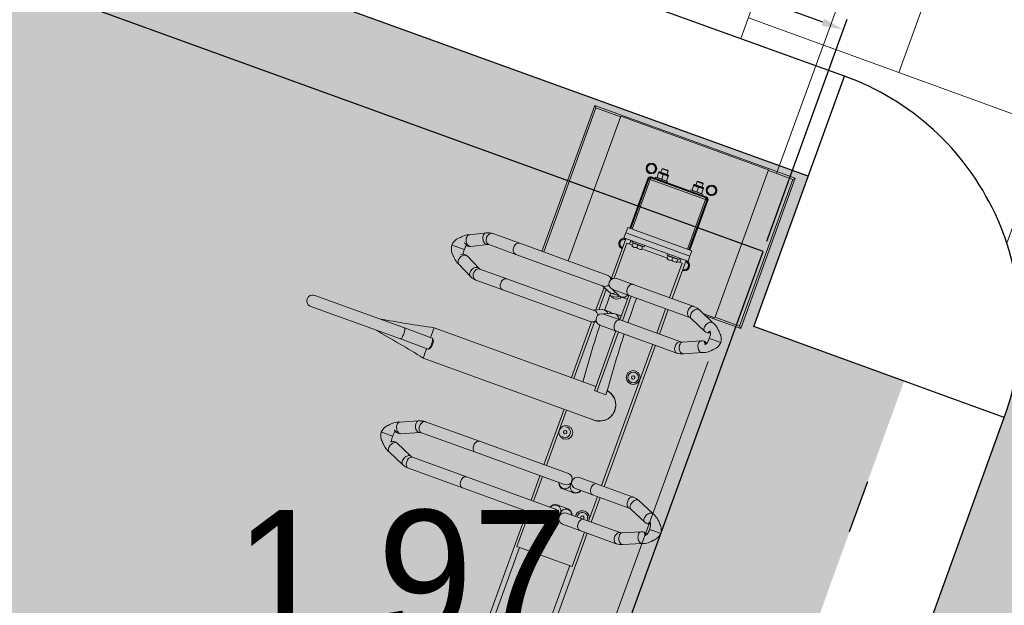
# Model space of a CAD drawing. Header units: metres. Extents: x 134157 to 138734, y 451157 to 455772.
# Tile 714 of 1056: x 136638.75 to 136640.6, y 454022.18 to 454023.28. Entities that reach past the tile are written whole.
import ezdxf

# ---------------------------------------------------------------- set-up
doc = ezdxf.new("R2010")
doc.units = ezdxf.units.M
doc.linetypes.add('HIDDEN__G5', pattern=[1.125, 0.75, -0.375])
doc.linetypes.add('TR18X20__G2', pattern=[2.6, 1, -0.4, 0, -0.4, 0, -0.4, 0, -0.4])
doc.layers.add('-DR-alg-hulplijnen', color=210, linetype='Continuous', plot=False)
for name, color, linetype in [('-DR-bs-txt-hoogtemaat', 253, 'Continuous'), ('-DR-nw-inr-fietsparkeren Tulip Traverse', 2, 'Continuous'), ('-DR-nw-vh-band 18-20x25', 2, 'TR18X20__G2'), ('-DR-nw-vh-band 18-20x25 hoekblok R 0.50 uitwendig', 2, 'Continuous'), ('-DR-nw-vh-kantverharding', 3, 'Continuous'), ('VELOPA-FIG15', 1, 'Continuous'), ('VELOPA-FIG25', 1, 'Continuous')]:
    doc.layers.add(name, color=color, linetype=linetype)
doc.layers.add('-DR-nw-gr-arc-gras', color=7, linetype='Continuous', true_color=0xb5d5a4)
doc.layers.add('-DR-nw-rio-HWA 125', color=170, linetype='HIDDEN__G5', lineweight=13)
doc.layers.add('-DR-nw-vh-arc-tegels 300x300x45', color=253, linetype='Continuous', lineweight=9)
doc.layers.add('-DR-nw-vh-arc-sbs df Drainflow', color=7, linetype='Continuous', lineweight=9, true_color=0xb9747c)
doc.layers.add('-DR-nw-vh-arc-sbs kf bruinrood rabat halfsteens', color=7, linetype='Continuous', lineweight=9, true_color=0xb88485)
doc.styles.add('2-5TXT', font='arial.ttf')
doc.styles.add('Drong', font='txt', dxfattribs={"height": 1.8})
doc.dimstyles.new('VELOPA-drukwerk', dxfattribs={"dimscale": 0, "dimtxt": 2.5, "dimasz": 2, "dimexe": 1, "dimexo": 1, "dimgap": 1, "dimtad": 1, "dimdec": 0, "dimdsep": 46, "dimtxsty": '2-5TXT', "dimcen": 8, "dimadec": 1, "dimazin": 0, "dimtfac": 1, "dimtdec": 0, "dimtmove": 0, "dimatfit": 3, "dimfxl": 1, "dimtolj": 1, "dimtzin": 0, "dimarcsym": 0})
pattern_1 = [(115.335625, (136419.71802, 453326.2367), (-0.223681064, -0.105903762), [0.06, -0.187485]), (205.335625, (136419.71802, 453326.2367), (0.105903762, -0.223681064), [0.06, -0.187485])]

# ---------------------------------------------------------------- blocks, each defined once
blk = doc.blocks.new('*D2307')
at = {"layer": '-DR-alg-hulplijnen', "color": 0, "lineweight": -2, "ltscale": 4, "transparency": 16777216}
for p, q in [((129.3, -10), (-313.6, -10)), ((-292.9, -51.4), (-292.9, -3593.6)), ((129.3, -3635), (-313.6, -3635))]:
    blk.add_line(p, q, dxfattribs=at)
at = {"layer": '-DR-alg-hulplijnen', "color": 0, "ltscale": 4, "transparency": 16777216}
for points in [[(-299.8, -51.4), (-285.9, -51.4), (-292.9, -10)], [(-299.8, -3593.6), (-285.9, -3593.6), (-292.9, -3635)]]:
    blk.add_solid(points, dxfattribs=at)
at = {"layer": 'Defpoints', "color": 0, "ltscale": 4, "transparency": 16777216}
for p in [(150, -10), (-292.9, -3635), (150, -3635)]:
    blk.add_point(p, dxfattribs=at)
at = {"layer": '-DR-alg-hulplijnen', "color": 0, "ltscale": 4, "transparency": 16777216, "insert": (-340, -1822.5), "char_height": 51.79, "attachment_point": 5, "rotation": 90, "style": '2-5TXT'}
blk.add_mtext('\\A1;3625', dxfattribs=at)
blk = doc.blocks.new('Tulip Traverse')
at = {"layer": 'VELOPA-FIG15', "color": 252, "linetype": 'Continuous', "lineweight": 9}
for p, q in [((-55, 59.3), (-55, 60)), ((-55, 58), (-55, 59.3)), ((-55, 55), (-55, 58)), ((55, 64), (55, -64)), ((-73.5, 44.4), (-73.5, 25.6)), ((-60, 55), (-59.3, 55)), ((-59.3, 55), (-58, 55)), ((-55, 55), (-58, 55)), ((-55, -55), (-55, 55)), ((-55, 55), (44, 55)), ((72.5, 50), (65, 50)), ((822.5, 50), (677.5, 50)), ((-73.5, -25.6), (-73.5, -44.4)), ((-60, -55), (-59.3, -55)), ((-59.3, -55), (-58, -55)), ((-58, -55), (-55, -55)), ((44, -55), (-55, -55)), ((-55, -55), (-55, -58)), ((72.5, -50), (65, -50)), ((822.5, -50), (677.5, -50)), ((-55, -58), (-55, -59.3)), ((-55, -60), (-55, -59.3))]:
    blk.add_line(p, q, dxfattribs=at)
at = {"layer": 'VELOPA-FIG15', "color": 252, "linetype": 'Continuous', "lineweight": 9, "flags": 128}
for points in [[(538.7, 121.5), (538.4, 120.9), (537.6, 119.9), (536.5, 119.2), (535.2, 118.6), (533.6, 118.3), (531.9, 118.2), (530.1, 118.4), (528.2, 118.8), (526.3, 119.4), (524.5, 120.2), (522.9, 121.3), (521.4, 122.4), (520.2, 123.7), (519.2, 125.1), (518.6, 126.4), (518.2, 127.8), (518.2, 129.1), (518.6, 130.3)], [(586.3, 121.5), (586.6, 120.9), (587.4, 119.9), (588.5, 119.2), (589.8, 118.6), (591.4, 118.3), (593.1, 118.2), (594.9, 118.4), (596.8, 118.8), (598.7, 119.4), (600.5, 120.2), (602.1, 121.3), (603.6, 122.4), (604.8, 123.7), (605.8, 125.1), (606.4, 126.4), (606.8, 127.8), (606.8, 129.1), (606.4, 130.3)], [(163.7, 106), (163.4, 105.5), (162.6, 104.5), (161.5, 103.7), (160.2, 103.1), (158.6, 102.8), (156.9, 102.7), (155.1, 102.8), (153.2, 103.2), (151.3, 103.8), (149.5, 104.7), (147.9, 105.7), (146.4, 106.9), (145.2, 108.2), (144.2, 109.6), (143.6, 111), (143.2, 112.4), (143.2, 113.7), (143.6, 114.9), (143.6, 115)], [(211.3, 106), (211.6, 105.5), (212.4, 104.5), (213.5, 103.7), (214.8, 103.1), (216.4, 102.8), (218.1, 102.7), (219.9, 102.8), (221.8, 103.2), (223.7, 103.8), (225.5, 104.7), (227.1, 105.7), (228.6, 106.9), (229.8, 108.2), (230.8, 109.6), (231.4, 111), (231.8, 112.4), (231.8, 113.7), (231.4, 114.9), (231.4, 115)], [(538, 118.1), (537.8, 116.8), (537.3, 115.5), (536.4, 114.4), (535.3, 113.3), (533.9, 112.4), (532.2, 111.7), (530.4, 111.2), (528.5, 110.9), (526.5, 110.9), (524.6, 111), (522.7, 111.4), (520.9, 112.1), (519.4, 112.9), (518.1, 113.8), (517.1, 115), (516.4, 116.2), (516, 117.4), (516, 118.1)], [(587, 118.1), (587.2, 116.8), (587.7, 115.5), (588.6, 114.4), (589.7, 113.3), (591.1, 112.4), (592.8, 111.7), (594.6, 111.2), (596.5, 110.9), (598.5, 110.9), (600.4, 111), (602.3, 111.4), (604.1, 112.1), (605.6, 112.9), (606.9, 113.8), (607.9, 115), (608.6, 116.2), (609, 117.4), (609, 118.1)], [(163, 102.9), (162.8, 101.6), (162.3, 100.3), (161.4, 99.1), (160.3, 98), (158.9, 97.1), (157.2, 96.4), (155.4, 95.8), (153.5, 95.5), (151.5, 95.5), (149.6, 95.7), (147.7, 96.1), (145.9, 96.7), (144.4, 97.5), (143.1, 98.5), (142.1, 99.7), (141.4, 100.9), (141, 102.2), (141, 102.9)], [(212, 102.9), (212.2, 101.6), (212.7, 100.3), (213.6, 99.1), (214.7, 98), (216.1, 97.1), (217.8, 96.4), (219.6, 95.8), (221.5, 95.5), (223.5, 95.5), (225.4, 95.7), (227.3, 96.1), (229.1, 96.7), (230.6, 97.5), (231.9, 98.5), (232.9, 99.7), (233.6, 100.9), (234, 102.2), (234, 102.9)], [(538, 45.1), (537.8, 43.9), (537.3, 42.6), (536.4, 41.4), (535.3, 40.4), (533.9, 39.5), (532.2, 38.8), (530.4, 38.3), (528.5, 38), (526.5, 37.9), (524.6, 38.1), (522.7, 38.5), (520.9, 39.1), (519.4, 39.9), (518.1, 40.9), (517.1, 42), (516.4, 43.2), (516, 44.5), (516, 45.1)], [(587, 45.1), (587.2, 43.9), (587.7, 42.6), (588.6, 41.4), (589.7, 40.4), (591.1, 39.5), (592.8, 38.8), (594.6, 38.3), (596.5, 38), (598.5, 37.9), (600.4, 38.1), (602.3, 38.5), (604.1, 39.1), (605.6, 39.9), (606.9, 40.9), (607.9, 42), (608.6, 43.2), (609, 44.5), (609, 45.1)], [(163, -18.1), (162.8, -19.4), (162.3, -20.7), (161.4, -21.9), (160.3, -23), (158.9, -23.9), (157.2, -24.6), (155.4, -25.2), (153.5, -25.5), (151.5, -25.5), (149.6, -25.3), (147.7, -24.9), (145.9, -24.3), (144.4, -23.5), (143.1, -22.5), (142.1, -21.3), (141.4, -20.1), (141, -18.8), (141, -18.1)], [(212, -18.1), (212.2, -19.4), (212.7, -20.7), (213.6, -21.9), (214.7, -23), (216.1, -23.9), (217.8, -24.6), (219.6, -25.2), (221.5, -25.5), (223.5, -25.5), (225.4, -25.3), (227.3, -24.9), (229.1, -24.3), (230.6, -23.5), (231.9, -22.5), (232.9, -21.3), (233.6, -20.1), (234, -18.8), (234, -18.1)], [(538, -189), (537.8, -190.3), (537.3, -191.6), (536.4, -192.7), (535.3, -193.8), (533.9, -194.7), (532.2, -195.4), (530.4, -196), (528.5, -196.3), (526.5, -196.3), (524.6, -196.1), (522.7, -195.7), (520.9, -195.1), (519.4, -194.3), (518.1, -193.3), (517.1, -192.2), (516.4, -190.9), (516, -189.6), (516, -189)], [(587, -189), (587.2, -190.3), (587.7, -191.6), (588.6, -192.7), (589.7, -193.8), (591.1, -194.7), (592.8, -195.4), (594.6, -196), (596.5, -196.3), (598.5, -196.3), (600.4, -196.1), (602.3, -195.7), (604.1, -195.1), (605.6, -194.3), (606.9, -193.3), (607.9, -192.2), (608.6, -190.9), (609, -189.6), (609, -189)], [(163, -244.2), (162.8, -245.7), (162.3, -247.1), (161.4, -248.5), (160.3, -249.7), (158.9, -250.7), (157.2, -251.6), (155.4, -252.1), (153.5, -252.5), (151.5, -252.5), (149.6, -252.3), (147.7, -251.9), (145.9, -251.2), (144.4, -250.2), (143.1, -249.1), (142.1, -247.8), (141.4, -246.4), (141, -244.9), (141, -244.2)], [(212, -244.2), (212.2, -245.7), (212.7, -247.1), (213.6, -248.5), (214.7, -249.7), (216.1, -250.7), (217.8, -251.6), (219.6, -252.1), (221.5, -252.5), (223.5, -252.5), (225.4, -252.3), (227.3, -251.9), (229.1, -251.2), (230.6, -250.2), (231.9, -249.1), (232.9, -247.8), (233.6, -246.4), (234, -244.9), (234, -244.2)], [(163, -298.2), (162.8, -299.7), (162.3, -301.2), (161.4, -302.5), (160.3, -303.7), (158.9, -304.8), (157.2, -305.6), (155.4, -306.2), (153.5, -306.5), (151.5, -306.6), (149.6, -306.4), (147.7, -305.9), (145.9, -305.2), (144.4, -304.3), (143.1, -303.1), (142.1, -301.8), (141.4, -300.4), (141, -299), (141, -298.2)], [(164.1, -302.7), (163.9, -304.2), (163.4, -305.8), (162.6, -307.3), (161.5, -308.7), (160.2, -310.1), (158.6, -311.2), (156.9, -312.2), (155.1, -312.9), (153.2, -313.4), (151.3, -313.6), (149.5, -313.5), (147.9, -313.1), (146.4, -312.5), (145.2, -311.6), (144.2, -310.6), (143.8, -309.9)], [(163.5, -300), (163.9, -301.2), (164.1, -302.7)], [(211.5, -300), (211.1, -301.2), (210.9, -302.7)], [(210.9, -302.7), (211.1, -304.2), (211.6, -305.8), (212.4, -307.3), (213.5, -308.7), (214.8, -310.1), (216.4, -311.2), (218.1, -312.2), (219.9, -312.9), (221.8, -313.4), (223.7, -313.6), (225.5, -313.5), (227.1, -313.1), (228.6, -312.5), (229.8, -311.6), (230.8, -310.6), (231.2, -309.9)], [(212, -298.2), (212.2, -299.7), (212.7, -301.2), (213.6, -302.5), (214.7, -303.7), (216.1, -304.8), (217.8, -305.6), (219.6, -306.2), (221.5, -306.5), (223.5, -306.6), (225.4, -306.4), (227.3, -305.9), (229.1, -305.2), (230.6, -304.3), (231.9, -303.1), (232.9, -301.8), (233.6, -300.4), (234, -299), (234, -298.2)], [(538, -296.7), (537.8, -298.1), (537.3, -299.3), (536.4, -300.5), (535.3, -301.6), (533.9, -302.5), (532.2, -303.2), (530.4, -303.7), (528.5, -304), (526.5, -304.1), (524.6, -303.9), (522.7, -303.5), (520.9, -302.9), (519.4, -302.1), (518.1, -301.1), (517.1, -299.9), (516.4, -298.7), (516, -297.4), (516, -296.7)], [(539.1, -301.9), (538.9, -303.2), (538.4, -304.6), (537.6, -306), (536.5, -307.3), (535.2, -308.6), (533.6, -309.7), (531.9, -310.6), (530.1, -311.4), (528.2, -311.9), (526.3, -312.1), (524.5, -312.2), (522.9, -312), (521.4, -311.5), (520.2, -310.8), (519.2, -309.9), (518.6, -308.9)], [(538.7, -300), (538.9, -300.6), (539.1, -301.9)], [(586.3, -300), (586.1, -300.6), (585.9, -301.9)], [(585.9, -301.9), (586.1, -303.2), (586.6, -304.6), (587.4, -306), (588.5, -307.3), (589.8, -308.6), (591.4, -309.7), (593.1, -310.6), (594.9, -311.4), (596.8, -311.9), (598.7, -312.1), (600.5, -312.2), (602.1, -312), (603.6, -311.5), (604.8, -310.8), (605.8, -309.9), (606.4, -308.9)], [(587, -296.7), (587.2, -298.1), (587.7, -299.3), (588.6, -300.5), (589.7, -301.6), (591.1, -302.5), (592.8, -303.2), (594.6, -303.7), (596.5, -304), (598.5, -304.1), (600.4, -303.9), (602.3, -303.5), (604.1, -302.9), (605.6, -302.1), (606.9, -301.1), (607.9, -299.9), (608.6, -298.7), (609, -297.4), (609, -296.7)], [(375, -390.9), (373, -391), (371.1, -391.1), (369.4, -391.3), (367.8, -391.6), (366.4, -391.9), (365.3, -392.3), (364.5, -392.8), (364.1, -393.2), (364, -393.6)], [(386, -393.6), (385.9, -393.2), (385.5, -392.8), (384.7, -392.3), (383.6, -391.9), (382.2, -391.6), (380.6, -391.3), (378.9, -391.1), (377, -391), (375, -390.9)]]:
    blk.add_lwpolyline(points, dxfattribs=at)
at = {"layer": 'VELOPA-FIG25', "color": 252, "linetype": 'Continuous', "lineweight": 9}
for p, q in [((-150, 200), (-150, -200)), ((-146.5, 196.5), (-150, 200)), ((150, 200), (-150, 200)), ((-146.5, 196.5), (-146.5, 147.5)), ((146.5, 196.5), (-146.5, 196.5)), ((146.5, 196.5), (150, 200)), ((146.5, 147.5), (146.5, 196.5)), ((150, 129.3), (150, 200)), ((562.5, 188.4), (562.5, 190)), ((562.5, 188), (562.5, 188.4)), ((562.5, 174), (562.5, 188)), ((187.5, 172), (187.5, 173.7)), ((187.5, 171.6), (187.5, 172)), ((187.5, 157.2), (187.5, 171.6)), ((562.5, 174), (562.5, 173.7)), ((562.5, 173.7), (562.5, 167.5)), ((187.5, 157.2), (187.5, 156.9)), ((187.5, 156.9), (187.5, 150.7)), ((532.8, 163), (518.6, 130.3)), ((538.7, 121.5), (553.1, 154.4)), ((571.9, 154.4), (586.3, 121.5)), ((606.4, 130.3), (592.2, 163)), ((-147.5, 147.5), (-147.5, -147.5)), ((147.5, 147.5), (-147.5, 147.5)), ((157.9, 147), (143.6, 115)), ((147.5, 123.7), (147.5, 147.5)), ((163.7, 106), (178, 138.2)), ((197, 138.2), (211.3, 106)), ((231.4, 115), (217.1, 147)), ((516, 118.1), (516, 45.1)), ((538, 45.1), (538, 118.1)), ((587, 118.1), (587, 45.1)), ((609, 45.1), (609, 118.1)), ((141, 102.9), (141, -18.1)), ((163, -18.1), (163, 102.9)), ((212, 102.9), (212, -18.1)), ((234, -18.1), (234, 102.9)), ((-70.4, 68), (-79.6, 68)), ((-55, 60), (44, 60)), ((44, 59.3), (-55, 59.3)), ((-55, 58), (44, 58)), ((44, 64), (44, -64)), ((55, 64), (44, 64)), ((65, 64), (55, 64)), ((65, 64), (65, -64)), ((141, 60), (65, 60)), ((79.6, 68), (70.4, 68)), ((212, 60), (163, 60)), ((516, 60), (234, 60)), ((587, 60), (538, 60)), ((891, 60), (609, 60)), ((-81.2, 41), (-82.5, 39.7)), ((-82.5, 39.7), (-82.5, 35)), ((-74.5, 41), (-81.2, 41)), ((-81.2, 41), (-81.2, 35)), ((-79.6, 52), (-70.4, 52)), ((-74.5, 43.4), (-74.5, 26.6)), ((-72.5, 44.4), (-73.5, 44.4)), ((-71.8, 44.5), (-72.4, 44.5)), ((-71.8, 44.5), (-63.2, 44.5)), ((-62.6, 44.5), (-63.2, 44.5)), ((-62.5, 41), (-63, 41)), ((-60, 47), (-62.5, 47)), ((-62.5, 23), (-62.5, 47)), ((-62.5, 44.5), (-62.5, 44.5)), ((-60, -55), (-60, 55)), ((-59.3, 55), (-59.3, -55)), ((-58, 55), (-58, -55)), ((67.5, 47), (65, 47)), ((67.5, 47), (67.5, 23)), ((68.2, 44.5), (67.5, 44.5)), ((68.2, 44.5), (73.5, 44.5)), ((68.2, 39.7), (68.2, 44.5)), ((68.2, 35), (68.2, 39.7)), ((141, 54.7), (72.5, 54.7)), ((72.5, 54.7), (72.5, 44.5)), ((73.5, 44.5), (75, 44.5)), ((75, 44.5), (75, 44.5)), ((212, 54.7), (163, 54.7)), ((516, 54.7), (234, 54.7)), ((301.5, 41.5), (303.3, 44.5)), ((303.3, 38.5), (301.5, 41.5)), ((303.3, 44.5), (306.7, 44.5)), ((306.7, 38.5), (303.3, 38.5)), ((306.7, 44.5), (308.5, 41.5)), ((308.5, 41.5), (306.7, 38.5)), ((516, 45.1), (516, 10.8)), ((587, 54.7), (538, 54.7)), ((538, 10.8), (538, 45.1)), ((581.5, 41.5), (583.3, 44.5)), ((583.3, 38.5), (581.5, 41.5)), ((583.3, 44.5), (586.7, 44.5)), ((586.7, 38.5), (583.3, 38.5)), ((586.7, 44.5), (587, 44)), ((587, 39), (586.7, 38.5)), ((587, 45.1), (587, 10.8)), ((677.5, 54.7), (609, 54.7)), ((609, 10.8), (609, 45.1)), ((677.5, -55.3), (677.5, 54.7)), ((-82.5, 35), (-82.5, 30.2)), ((-82.5, 30.2), (-81.2, 29)), ((-81.2, 35), (-81.2, 29)), ((-81.2, 29), (-74.5, 29)), ((-73.5, 25.6), (-72.5, 25.6)), ((-72.5, 25.5), (-72.5, 25.5)), ((-72.4, 25.5), (-71.8, 25.5)), ((-71.8, 35), (-63.2, 35)), ((-63.2, 25.5), (-71.8, 25.5)), ((-63.2, 25.5), (-62.6, 25.5)), ((-63, 29), (-62.5, 29)), ((-62.5, 23), (-60, 23)), ((65, 23), (67.5, 23)), ((67.5, 25.5), (68.2, 25.5)), ((68.2, 35), (73.5, 35)), ((68.2, 30.2), (68.2, 35)), ((68.2, 25.5), (68.2, 30.2)), ((68.2, 25.5), (73.5, 25.5)), ((72.5, 25.5), (72.5, -25.5)), ((73.5, 25.5), (75, 25.5)), ((343, 4.2), (353, 4.2)), ((353, -13.7), (353, 4.2)), ((522.7, 0.6), (522.7, -1.1)), ((546.6, -10.8), (546.6, 10.2)), ((578.4, 10.2), (578.4, -10.8)), ((602.3, -1.1), (602.3, 0.6)), ((141, -18.1), (141, -50.6)), ((163, -13.7), (212, -13.7)), ((163, -50.6), (163, -18.1)), ((212, -18.1), (212, -50.6)), ((234, -13.7), (353, -13.7)), ((234, -50.6), (234, -18.1)), ((353, -13.7), (353, -18.6)), ((405.2, -341.2), (405.2, -0.1)), ((516, -11.3), (516, -189)), ((527, -0.3), (534.5, -0.3)), ((534.7, -0.3), (534.5, -0.3)), ((538, -189), (538, -11.3)), ((587, -11.3), (587, -189)), ((590.5, -0.3), (590.3, -0.3)), ((590.5, -0.3), (598, -0.3)), ((609, -189), (609, -11.3)), ((-81.2, -29), (-82.5, -30.2)), ((-82.5, -30.2), (-82.5, -35)), ((-82.5, -35), (-82.5, -39.8)), ((-74.5, -29), (-81.2, -29)), ((-81.2, -29), (-81.2, -35)), ((-81.2, -35), (-81.2, -41)), ((-74.5, -26.6), (-74.5, -43.4)), ((-72.5, -25.6), (-73.5, -25.6)), ((-71.8, -25.5), (-72.4, -25.5)), ((-71.8, -25.5), (-63.2, -25.5)), ((-71.8, -35), (-63.2, -35)), ((-62.6, -25.5), (-63.2, -25.5)), ((-62.5, -29), (-63, -29)), ((-60, -23), (-62.5, -23)), ((-62.5, -47), (-62.5, -23)), ((-62.5, -25.5), (-62.5, -25.5)), ((67.5, -23), (65, -23)), ((67.5, -23), (67.5, -47)), ((68.2, -25.5), (67.5, -25.5)), ((68.2, -25.5), (73.5, -25.5)), ((68.2, -30.2), (68.2, -25.5)), ((68.2, -35), (68.2, -30.2)), ((68.2, -35), (73.5, -35)), ((68.2, -39.8), (68.2, -35)), ((73.5, -25.5), (75, -25.5)), ((75, -25.5), (75, -25.5)), ((163, -18.6), (212, -18.6)), ((163, -51.2), (169.8, -35.5)), ((170.7, -31.3), (170.7, -21.2)), ((204.3, -21.2), (204.3, -31.3)), ((205.2, -35.5), (212, -51.2)), ((234, -18.6), (353, -18.6)), ((344.8, -18.6), (344.8, -341.1)), ((-82.5, -39.8), (-81.2, -41)), ((-81.2, -41), (-74.5, -41)), ((-70.4, -52), (-79.6, -52)), ((-73.5, -44.4), (-72.5, -44.4)), ((-72.5, -44.5), (-72.5, -44.5)), ((-72.4, -44.5), (-71.8, -44.5)), ((-63.2, -44.5), (-71.8, -44.5)), ((-63.2, -44.5), (-62.6, -44.5)), ((-63, -41), (-62.5, -41)), ((-62.5, -47), (-60, -47)), ((65, -47), (67.5, -47)), ((67.5, -44.5), (68.2, -44.5)), ((68.2, -44.5), (68.2, -39.8)), ((68.2, -44.5), (73.5, -44.5)), ((72.5, -44.5), (72.5, -55.3)), ((72.5, -55.3), (142, -55.3)), ((73.5, -44.5), (75, -44.5)), ((170.7, -52.2), (170.7, -42.1)), ((204.3, -42.1), (204.3, -52.2)), ((344.8, -44.5), (343, -44.5)), ((405.2, -55.3), (516, -55.3)), ((441.5, -43.5), (443.3, -40.5)), ((443.3, -46.5), (441.5, -43.5)), ((443.3, -40.5), (446.7, -40.5)), ((446.7, -46.5), (443.3, -46.5)), ((446.7, -40.5), (448.5, -43.5)), ((448.5, -43.5), (446.7, -46.5)), ((538, -55.3), (587, -55.3)), ((609, -55.3), (677.5, -55.3)), ((-79.6, -68), (-70.4, -68)), ((-55, -58), (44, -58)), ((-55, -59.3), (44, -59.3)), ((-55, -60), (44, -60)), ((55, -64), (44, -64)), ((65, -64), (55, -64)), ((144, -60), (65, -60)), ((70.4, -68), (79.6, -68)), ((141, -69.9), (141, -244.2)), ((144.8, -58.9), (141.9, -65.6)), ((163, -72.1), (169.8, -56.4)), ((163, -244.2), (163, -69.9)), ((209.9, -67.3), (165.1, -67.3)), ((207.8, -62.4), (167.2, -62.4)), ((205.2, -56.4), (212, -72.1)), ((212, -69.9), (212, -244.2)), ((233.1, -65.6), (230.2, -58.9)), ((344.8, -62.4), (231.7, -62.4)), ((344.8, -67.3), (233.7, -67.3)), ((234, -244.2), (234, -69.9)), ((516, -60), (405.2, -60)), ((587, -60), (538, -60)), ((894, -60), (609, -60)), ((-147.5, -147.5), (141, -147.5)), ((-146.5, -147.5), (-146.5, -196.5)), ((-146.5, -196.5), (-150, -200)), ((-150, -200), (141, -200)), ((-146.5, -196.5), (141, -196.5)), ((516, -189), (516, -296.7)), ((538, -296.7), (538, -189)), ((587, -189), (587, -296.7)), ((609, -296.7), (609, -189)), ((141, -244.2), (141, -298.2)), ((163, -298.2), (163, -244.2)), ((212, -244.2), (212, -298.2)), ((234, -298.2), (234, -244.2)), ((143.8, -309.9), (158.2, -338.2)), ((177.8, -328.3), (163.5, -300)), ((211.5, -300), (197.2, -328.3)), ((216.8, -338.2), (231.2, -309.9)), ((518.6, -308.9), (532.9, -341.3)), ((553.1, -332.4), (538.7, -300)), ((586.3, -300), (571.9, -332.4)), ((592.1, -341.3), (606.4, -308.9)), ((178.1, -329), (177.9, -328.4)), ((197.1, -328.4), (196.9, -329.1)), ((553.2, -332.7), (553.1, -332.4)), ((571.9, -332.4), (571.8, -332.7)), ((187.5, -339.9), (187.5, -337.9)), ((187.5, -339.9), (187.5, -340.3)), ((187.5, -356.6), (187.5, -340.3)), ((364, -338.1), (364, -393.6)), ((366.8, -335.1), (364.3, -337.4)), ((385.7, -337.4), (383.2, -335.1)), ((386, -393.6), (386, -338.1)), ((562.5, -346.7), (562.5, -345)), ((562.5, -346.7), (562.5, -347.1)), ((562.5, -361.4), (562.5, -347.1)), ((187.5, -357), (187.5, -356.6)), ((187.5, -363), (187.5, -357)), ((562.5, -361.7), (562.5, -361.4)), ((562.5, -367.9), (562.5, -361.7)), ((364, -393.6), (364, -572.7)), ((386, -393.6), (386, -572.7))]:
    blk.add_line(p, q, dxfattribs=at)
at = {"layer": 'VELOPA-FIG25', "color": 252, "linetype": 'Continuous', "lineweight": 9, "flags": 128}
for points in [[(562.5, 190), (559.1, 189.5), (556.3, 188.7), (553.8, 187.6), (552.1, 186.7), (551, 186.1), (550.5, 185.7), (549.7, 185.2), (548.1, 183.9), (546.5, 182.3), (545.9, 181.5), (545.2, 180.9), (543.9, 179.8), (542.5, 178.5), (540.2, 176.1), (538, 173.6), (536.6, 171.5), (535.1, 169), (533.7, 166), (532.6, 162.3)], [(592.4, 162.3), (591.3, 166), (589.9, 169), (588.4, 171.5), (587, 173.6), (584.1, 176.9), (582.5, 178.5), (581.1, 179.8), (580.4, 180.4), (579.8, 180.9), (579.1, 181.5), (578.5, 182.3), (576.9, 183.9), (575.3, 185.2), (574.2, 186), (573.5, 186.4), (572.4, 187), (570.8, 187.8), (568.7, 188.7), (565.9, 189.5), (562.5, 190)], [(187.5, 173.7), (184.2, 173.2), (181.6, 172.5), (179.7, 171.7), (177.6, 170.8), (176.1, 169.9), (174.7, 168.9), (172.8, 167.3), (171.1, 165.5), (170.4, 164.7), (169.7, 164.2), (168.2, 162.9), (166.5, 161.2), (163.2, 157.6), (161.8, 155.7), (160.3, 153.2), (158.8, 150.1), (157.6, 146.2)], [(217.4, 146.2), (216.2, 150.1), (214.7, 153.2), (213.2, 155.7), (211.8, 157.6), (208.5, 161.2), (206.8, 162.9), (205.3, 164.2), (204.6, 164.7), (203.9, 165.5), (202.2, 167.3), (200.3, 168.9), (198.9, 169.9), (197.4, 170.8), (195.3, 171.7), (193.4, 172.5), (190.8, 173.2), (187.5, 173.7)], [(562.5, 167.4), (565.1, 167.6), (567.4, 167.4), (569.3, 167.1), (570.8, 166.7), (573.1, 165.9), (575, 164.8), (575.7, 164.2), (576.1, 163.9), (576.2, 163.8), (576.2, 163.9)], [(173.5, 147), (173.5, 147), (173.6, 147.1), (174, 147.4), (174.7, 147.9), (175.6, 148.5), (176.8, 149.1), (178.2, 149.7), (179.8, 150.1), (181.8, 150.5), (184.4, 150.8), (187.5, 150.7)], [(177, 149.2), (177.2, 148.8), (177.7, 147.7), (178, 146.6), (178, 145.8), (177.9, 145.3), (177.6, 145.1), (177.1, 145.2), (176.5, 145.6), (176, 146.3), (175.8, 147.3), (175.7, 148.4), (175.7, 148.5)], [(187.5, 150.7), (190.1, 150.8), (192.4, 150.6), (194.3, 150.4), (195.8, 150), (198.1, 149.2), (200, 148.1), (200.7, 147.6), (201.1, 147.3), (201.3, 147.2), (201.3, 147.2)], [(197, 146), (197.1, 145.4), (197.3, 145.1), (197.8, 145.1), (198.4, 145.4), (199, 146.2), (199.2, 147.3), (199.3, 148.4), (199.3, 148.5)], [(532.7, 162.3), (532.6, 161.4), (532.8, 159.9), (533.3, 158.4), (534.3, 156.9), (535.6, 155.5), (537.2, 154.2), (539, 153.1), (541, 152.2), (543, 151.6), (545, 151.2), (547, 151.1), (548.8, 151.4), (550.4, 151.9), (551.7, 152.6), (552.7, 153.6), (553.1, 154.5)], [(551.7, 165.8), (552.2, 164.9), (552.7, 163.8), (553, 162.7), (553, 162), (552.9, 161.5), (552.6, 161.3), (552.1, 161.4), (551.5, 161.9), (551, 162.6), (550.8, 163.7), (550.7, 164.7), (550.7, 165.2)], [(592.3, 162.3), (592.5, 161.4), (592.3, 159.9), (591.7, 158.4), (590.7, 156.9), (589.4, 155.5), (587.8, 154.2), (586, 153.1), (584, 152.2), (582, 151.6), (580, 151.2), (578, 151.1), (576.2, 151.4), (574.6, 151.9), (573.3, 152.6), (572.3, 153.6), (571.9, 154.5)], [(572, 162.2), (572.1, 161.6), (572.3, 161.4), (572.8, 161.4), (573.4, 161.7), (574, 162.5), (574.2, 163.6), (574.3, 164.7), (574.3, 165.2)], [(157.7, 146.2), (157.6, 145.2), (157.8, 143.7), (158.3, 142.2), (159.3, 140.7), (160.6, 139.3), (162.2, 137.9), (164, 136.8), (166, 135.9), (168, 135.3), (170, 134.9), (172, 134.9), (173.8, 135.1), (175.4, 135.7), (176.7, 136.5), (177.7, 137.5), (178, 138.3)], [(217.3, 146.2), (217.5, 145.2), (217.3, 143.7), (216.7, 142.2), (215.7, 140.7), (214.4, 139.3), (212.8, 137.9), (211, 136.8), (209, 135.9), (207, 135.3), (205, 134.9), (203, 134.9), (201.2, 135.1), (199.6, 135.7), (198.3, 136.5), (197.3, 137.5), (197, 138.3)], [(-79.6, 68), (-80.6, 66.3), (-81.6, 64.5), (-83.1, 61.9), (-84.2, 60)], [(-84.2, 60), (-83.3, 58.3), (-82.2, 56.5), (-80.7, 53.9), (-79.6, 52)], [(-65.8, 60), (-66.7, 61.7), (-67.8, 63.5), (-69.3, 66.1), (-70.4, 68)], [(-70.4, 52), (-69.4, 53.7), (-68.4, 55.5), (-66.9, 58.1), (-65.8, 60)], [(70.4, 68), (69.4, 66.3), (68.4, 64.5), (66.9, 61.9), (65.8, 60)], [(84.2, 60), (83.3, 61.7), (82.2, 63.5), (80.7, 66.1), (79.6, 68)], [(-71.8, 44.5), (-72.4, 41.3), (-72.4, 41)], [(-62.6, 41), (-62.6, 41.5), (-63.2, 44.5)], [(-72.4, 29), (-72.4, 28.5), (-71.8, 25.5)], [(-63.2, 25.5), (-62.6, 28.7), (-62.6, 29)], [(-71.8, -25.5), (-72.4, -28.7), (-72.4, -29)], [(-62.6, -29), (-62.6, -28.5), (-63.2, -25.5)], [(170.6, -21.2), (170.7, -21.1), (170.2, -18.6)], [(204.4, -21.2), (204.3, -21.1), (204.8, -18.6)], [(-79.6, -52), (-80.6, -53.7), (-81.6, -55.5), (-83.1, -58.1), (-84.2, -60)], [(-72.4, -41), (-72.4, -41.5), (-71.8, -44.5)], [(-65.8, -60), (-66.7, -58.3), (-67.8, -56.5), (-69.3, -53.9), (-70.4, -52)], [(-63.2, -44.5), (-62.6, -41.3), (-62.6, -41)], [(169.1, -37), (170.1, -38.6), (170.6, -42.1)], [(205.9, -37), (204.9, -38.6), (204.4, -42.1)], [(-84.2, -60), (-83.3, -61.7), (-82.2, -63.5), (-80.7, -66.1), (-79.6, -68)], [(-70.4, -68), (-69.4, -66.3), (-68.4, -64.5), (-66.9, -61.9), (-65.8, -60)], [(65.8, -60), (66.7, -61.7), (67.8, -63.5), (69.3, -66.1), (70.4, -68)], [(79.6, -68), (80.6, -66.3), (81.6, -64.5), (83.1, -61.9), (84.2, -60)], [(144.1, -60.4), (143.9, -59.5), (143.7, -57.8)], [(158.2, -338.2), (158.3, -338.5), (159.3, -339.8), (160.6, -340.8), (162.2, -341.5), (164, -341.9), (166, -341.9), (168, -341.6), (170, -341), (172, -340.2), (173.8, -339), (175.4, -337.6), (176.7, -336.1), (177.7, -334.4), (178.3, -332.7), (178.5, -331.1)], [(178.5, -331.1), (178.3, -329.5), (177.8, -328.3)], [(196.6, -331.1), (196.8, -329.5), (197.2, -328.3)], [(216.8, -338.2), (216.7, -338.5), (215.7, -339.8), (214.4, -340.8), (212.8, -341.5), (211, -341.9), (209, -341.9), (207, -341.6), (205, -341), (203, -340.2), (201.2, -339), (199.6, -337.6), (198.3, -336.1), (197.3, -334.4), (196.8, -332.7), (196.6, -331.1)], [(553.5, -334.3), (553.3, -332.9), (553, -332.4)], [(571.6, -334.3), (571.8, -332.9), (572, -332.4)], [(158.1, -338), (158.8, -340.4), (160.2, -343.1), (161.5, -345.1), (162.6, -346.5), (163.6, -347.8), (165, -349.4), (166.7, -351), (168.5, -352.6), (170, -354.2), (171.3, -355.6), (172.5, -356.8), (173.4, -357.5), (174.3, -358.2), (175.6, -359.1), (177.5, -360.2), (179.4, -361), (181.6, -361.8), (184.4, -362.5), (187.5, -363)], [(176.9, -339.6), (176.6, -340.1), (176, -341.1), (175.8, -341.8), (175.7, -342), (175.7, -341.8), (175.8, -341.3), (175.8, -340.6)], [(187.5, -363), (190.4, -362.6), (193, -361.9), (195.1, -361.2), (196.9, -360.4), (198.8, -359.4), (200.2, -358.6), (201.2, -357.9), (203.6, -355.8), (205.4, -353.8), (206.2, -352.9), (207.2, -352), (208.4, -351), (209.7, -349.7), (211.4, -347.8), (213.5, -345.1), (215, -342.8), (216.3, -340.1), (217, -338)], [(375, -335.4), (373, -335.4), (371.1, -335.6), (369.4, -335.8), (367.8, -336.1), (366.4, -336.4), (365.3, -336.8), (364.5, -337.2), (364.1, -337.7), (364, -338.1)], [(366.8, -335.1), (366.9, -335), (367.6, -334.6), (368.7, -334.3), (370, -334), (371.5, -333.8), (373.2, -333.6), (375, -333.6)], [(375, -333.6), (376.8, -333.6), (378.5, -333.8), (380, -334), (381.3, -334.3), (382.4, -334.6), (383.1, -335), (383.2, -335.1)], [(386, -338.1), (385.9, -337.7), (385.5, -337.2), (384.7, -336.8), (383.6, -336.4), (382.2, -336.1), (380.6, -335.8), (378.9, -335.6), (377, -335.4), (375, -335.4)], [(532.9, -341.1), (533.7, -344), (535.1, -347), (536.6, -349.5), (537.9, -351.4), (540.9, -354.8), (542.5, -356.4), (544, -357.7), (544.6, -358.3), (545.2, -358.8), (545.8, -359.4), (546.5, -360.2), (548.1, -361.8), (549.7, -363.1), (550.8, -363.9), (551.5, -364.3), (552.6, -364.9), (554.2, -365.7), (556.3, -366.6), (559.1, -367.4), (562.5, -367.9)], [(533, -341.3), (533.3, -342), (534.3, -343.1), (535.6, -343.9), (537.2, -344.4), (539, -344.6), (541, -344.6), (543, -344.2), (545, -343.6), (547, -342.7), (548.8, -341.5), (550.4, -340.2), (551.7, -338.8), (552.7, -337.3), (553.3, -335.8), (553.5, -334.3)], [(552.3, -342.7), (552.2, -342.9), (551.6, -343.9), (551, -345.1), (550.8, -345.9), (550.7, -346.2), (550.7, -346.2)], [(562.5, -367.9), (565.9, -367.4), (568.7, -366.6), (571.2, -365.5), (572.9, -364.7), (574, -364), (574.5, -363.6), (575.3, -363.1), (576.9, -361.8), (578.5, -360.2), (579.2, -359.4), (579.8, -358.8), (580.4, -358.3), (581, -357.7), (582.5, -356.4), (584.1, -354.8), (587.1, -351.4), (588.5, -349.5), (589.9, -347), (591.3, -344), (592.1, -341.1)], [(571.7, -333.1), (571.2, -335), (571, -337.3), (571.3, -339.4), (571.8, -341.1), (572.9, -343.5), (573.4, -344.3), (573.8, -344.9), (574, -345.3), (574, -345.3)], [(592, -341.3), (591.7, -342), (590.7, -343.1), (589.4, -343.9), (587.8, -344.4), (586, -344.6), (584, -344.6), (582, -344.2), (580, -343.6), (578, -342.7), (576.2, -341.5), (574.6, -340.2), (573.3, -338.8), (572.3, -337.3), (571.8, -335.8), (571.6, -334.3)]]:
    blk.add_lwpolyline(points, dxfattribs=at)
at = {"layer": 'VELOPA-FIG25', "color": 252, "linetype": 'Continuous', "lineweight": 9}
for centre, radius in [((-75, 60), 10), ((-75, 60), 7.99), ((305, 41.5), 13), ((305, 41.5), 10), ((445, -42), 13), ((-75, -60), 10), ((-75, -60), 7.99)]:
    blk.add_circle(centre, radius, dxfattribs=at)
for centre, radius, start, end in [((560, 149.1), 18.5, 82.1098, 127.3763), ((166.8, 142.9), 12.2, 337.8623, 31.5529), ((206.5, 142.7), 10.6, 146.3903, 204.8393), ((203.7, 145.5), 6.81, 146.8818, 175.2477), ((541.7, 159), 12.3, 338.4965, 33.8595), ((581.6, 158.8), 10.6, 147.1944, 204.338), ((579.5, 161.4), 7.59, 145.2636, 174.2273), ((546.4, 118), 30.4, 156.2888, 179.9028), ((578.5, 118), 30.5, 0.1365, 23.6714), ((170.6, 102.9), 29.6, 155.7861, 179.8928), ((204.3, 102.8), 29.7, 0.1514, 24.1697), ((546.4, 118), 8.35, 155.776, 179.712), ((578.5, 118), 8.54, 0.5484, 23.9635), ((170.6, 102.9), 7.55, 155.1668, 179.6512), ((204.3, 102.8), 7.74, 0.6543, 24.5277), ((-55, 55), 5, 90, 180), ((-55, 55), 4.33, 90, 180), ((-55, 55), 3, 90, 180), ((75, 60), 10, 0, 180), ((75, 60), 7.99, 0, 180), ((-73.5, 43.4), 1, 90, 180), ((-56.6, 39.7), 15.9, 162.623, 197.377), ((-78.4, 39.7), 15.9, 342.623, 17.377), ((66.3, 39.7), 8.65, 326.7092, 33.2908), ((66.3, 39.7), 8.65, 326.7092, 33.2908), ((585, 41.5), 13, 81.1456, 278.8544), ((585, 41.5), 10, 78.4571, 281.5429), ((-73.5, 26.6), 1, 180, 270), ((-56.6, 30.2), 15.9, 162.623, 197.377), ((-78.4, 30.2), 15.9, 342.623, 17.377), ((66.3, 30.2), 8.65, 326.7092, 33.2908), ((66.3, 30.2), 8.65, 326.7092, 33.2908), ((375, -0.3), 30.5, 351.3116, 171.5322), ((375, 0), 30.1, 359.7685, 171.8778), ((534.6, 10.7), 11, 269.9038, 72.1385), ((534.7, 10.2), 12, 0, 73.7845), ((590.4, 10.2), 12, 106.2055, 180), ((590.4, 10.7), 11, 107.8615, 270.0962), ((151.8, 2374.2), 2377.7, 271.9815, 274.6127), ((527, 10.8), 11, 180, 0), ((598, 10.8), 11, 180, 0), ((143.9, 2582.8), 2586.4, 270.4234, 271.5091), ((527, -11.3), 11, 0, 180), ((534.7, -11.2), 11, 287.5241, 90.0274), ((534.7, -10.8), 12, 286.2155, 0), ((590.4, -10.8), 12, 180, 253.7945), ((590.3, -11.2), 11, 89.9726, 252.4759), ((598, -11.3), 11, 0, 180), ((-73.5, -26.6), 1, 90, 180), ((-56.6, -30.2), 15.9, 162.623, 197.377), ((-56.6, -39.8), 15.9, 162.623, 197.377), ((-78.4, -30.2), 15.9, 342.623, 17.377), ((-78.4, -39.8), 15.9, 342.623, 17.377), ((66.3, -30.2), 8.65, 326.7092, 33.2908), ((66.3, -30.2), 8.65, 326.7092, 33.2908), ((66.3, -39.8), 8.65, 326.7092, 33.2908), ((66.3, -39.8), 8.65, 326.7092, 33.2908), ((159.9, -31.2), 10.8, 336.6454, 73.2251), ((165, -43.5), 10, 344.534, 60), ((165, -42), 13, 308.5211, 64.2094), ((215.1, -31.2), 10.8, 106.7749, 203.3546), ((445, -43.5), 10, 60, 195.466), ((445, -43.5), 10, 344.534, 60), ((-73.5, -43.4), 1, 180, 270), ((-55, -55), 5, 180, 270), ((-55, -55), 4.33, 180, 270), ((-55, -55), 3, 180, 270), ((152, -50.6), 11, 180, 0), ((160, -52.2), 10.6, 336.4239, 53.9235), ((143.9, 2532.4), 2584.7, 270.5924, 271.3342), ((215, -52.2), 10.6, 126.0765, 203.5761), ((223, -50.6), 11, 180, 0), ((151.8, 2325.5), 2377.7, 271.9815, 274.6127), ((75, -60), 10, 180, 270), ((75, -60), 7.99, 180, 0), ((75, -60), 10, 270, 0), ((151.8, -69.9), 10.8, 117.2731, 179.8312), ((152.2, -69.9), 10.8, 0.2889, 62.6068), ((222.8, -69.9), 10.8, 117.3932, 179.7111), ((223.2, -69.9), 10.8, 0.1688, 62.7269), ((166.8, -298.1), 25.8, 180.2355, 207.0877), ((167, -298.1), 3.97, 181.9945, 208.1185), ((208.1, -298.1), 3.91, 331.6748, 358.2049), ((208.3, -298.1), 25.7, 332.8595, 359.8173), ((546, -296.7), 29.9, 180.1465, 204.0079), ((546, -296.7), 8, 180.6237, 204.3373), ((579.2, -296.7), 7.81, 335.3701, 359.669), ((579.2, -296.7), 29.8, 335.9495, 359.8966), ((169.3, -333.5), 9.75, 321.0819, 23.2647), ((208.2, -333.6), 12.2, 160.5636, 222.1963), ((184.6, -315.5), 22.6, 253.7081, 277.3997), ((190.4, -314.6), 23.4, 262.9442, 285.569), ((-2308.5, -892.7), 2710, 9.5497, 11.7415), ((359.7, 230.5), 571.9, 268.5109, 270.4289), ((3112.6, -902.9), 2765.1, 168.2804, 170.4286), ((391, 146.7), 488.1, 269.4088, 271.6564), ((559.8, -326.1), 19.1, 245.4192, 277.9826), ((543.8, -337), 10.2, 326.0065, 22.3686), ((564.9, -324.6), 20.6, 263.2008, 292.8484), ((375, -572.7), 11, 179.0855, 0.9145)]:
    blk.add_arc(centre, radius, start, end, dxfattribs=at)
blk = doc.blocks.new('Tulip fietsenrek rail')
at = {"layer": '-DR-alg-hulplijnen'}
blk.add_lwpolyline([(3150, -1935), (3150, -10), (150, -10), (150, -1935)], close=True, dxfattribs=at)
at = {"layer": 'VELOPA-FIG15'}
blk.add_blockref('Tulip Traverse', (150, -200), dxfattribs=at)
at = {"layer": '-DR-alg-hulplijnen', "ltscale": 4}
dim = blk.add_linear_dim(base=(-292.9, -3635), p1=(150, -10), p2=(150, -3635), angle=90, dimstyle='VELOPA-drukwerk', override={"dimscale": 20.716723}, dxfattribs=at)
dim.commit()
dim.dimension.update_dxf_attribs({"geometry": '*D2307', "text_midpoint": (-340, -1822.5)})

msp = doc.modelspace()

# ---------------------------------------------------------------- hatches: boundary and pattern name
at = {"layer": '-DR-nw-gr-arc-gras', "transparency": 33554687}
h = msp.add_hatch(dxfattribs=at)
h.set_pattern_fill('AGR-BOLLEN', color=256, scale=0.1, pattern_type=2)
h.set_pattern_definition(pattern_1)
edge = h.paths.add_edge_path()
edge.add_arc((-7000776.8095, 3043164.5676), 7592527.9974, 340.05675056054, 340.05722562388)
edge.add_line((136455.7816, 453494.2543), (136455.1236, 453494.4934))
edge.add_arc((380495.2224, 364992.5484), 259592.3036, 160.066656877, 160.080445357)
edge.add_line((136433.8323, 453435.7615), (136433.8135, 453435.7683))
edge.add_line((136433.8135, 453435.7683), (136432.1795, 453431.2551))
edge.add_line((136432.1795, 453431.2551), (136432.1983, 453431.2483))
edge.add_line((136432.1983, 453431.2483), (136431.6776, 453429.8696))
edge.add_line((136431.6776, 453429.8696), (136432.3364, 453429.6312))
edge.add_line((136432.3364, 453429.6312), (136434.3093, 453435.0766))
h = msp.add_hatch(dxfattribs=at)
h.set_pattern_fill('AGR-BOLLEN', color=256, scale=0.1, pattern_type=2)
h.set_pattern_definition(pattern_1)
edge = h.paths.add_edge_path()
edge.add_line((136644.2753, 454017.4218), (136643.9351, 454016.4815))
edge.add_line((136643.9351, 454016.4815), (136643.8839, 454016.3403))
edge.add_line((136643.8839, 454016.3403), (136644.5422, 454016.1017))
edge.add_arc((1711333.9831, -116117.4265), 1674723.5818, 160.0956720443, 160.0966573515, ccw=False)
edge.add_line((136654.3469, 454043.1813), (136653.6889, 454043.4199))
edge.add_line((136653.6889, 454043.4199), (136653.6378, 454043.279))
edge.add_line((136653.6378, 454043.279), (136653.2975, 454042.3387))
edge.add_line((136653.2975, 454042.3387), (136644.2753, 454017.4218))
h = msp.add_hatch(dxfattribs=at)
h.set_pattern_fill('AGR-BOLLEN', color=256, scale=0.1, pattern_type=2)
h.set_pattern_definition(pattern_1)
h.paths.add_polyline_path([(136623.2818, 453954.4516, 0.016644), (136622.2926, 453951.4069), (136620.7154, 453945.9395, -0.016644), (136619.6481, 453942.6543), (136615.1747, 453930.3003), (136616.115, 453929.9599), (136620.5883, 453942.3138, 0.016644), (136621.6762, 453945.6623), (136623.2534, 453951.1297, -0.016644), (136624.222, 453954.1111), (136660.1396, 454053.2258), (136661.74, 454052.55), (136663.585, 454057.802), (136661.9934, 454058.3644), (136678.2856, 454103.4166), (136677.3454, 454103.7571)])
at = {"layer": '-DR-nw-vh-arc-sbs df Drainflow'}
h = msp.add_hatch(dxfattribs=at)
h.set_pattern_fill('AVH-SBS_KEIFORMAAT_ELLEBOOG_01', color=256, scale=3, angle=250, pattern_type=2)
h.set_pattern_definition([(250, (0, 0), (0.38451382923, 0.17930174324), [0.9, -0.3]), (340, (-0.2052, -0.56382), (0.38451382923, 0.17930174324), [0.9, -0.3]), (250, (0.03835, -0.3332), (0.38451382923, 0.17930174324), [0, -1.2]), (250, (0.0254, -0.80738), (0.38451382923, 0.17930174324), [0, -1.2])])
edge = h.paths.add_edge_path()
edge.add_arc((136648.2968, 454045.2696), 0.5, 250.0947, 340.0947, ccw=False)
edge.add_line((136648.1266, 454044.7995), (136646.8102, 454045.2761))
edge.add_arc((136646.7081, 454044.9941), 0.3, 70.0947, 160.0947)
edge.add_line((136646.426, 454045.0962), (136639.3293, 454025.4974))
edge.add_line((136639.3293, 454025.4974), (136638.7995, 454024.0345))
edge.add_arc((136639.0816, 454023.9323), 0.3, 160.0947, 250.0947)
edge.add_line((136638.9795, 454023.6502), (136640.2958, 454023.1736))
edge.add_arc((136640.1256, 454022.7035), 0.5, -19.9053, 70.0947, ccw=False)
edge.add_line((136640.5957, 454022.5332), (136641.3989, 454024.7513))
edge.add_line((136641.3989, 454024.7513), (136648.7669, 454045.0994))
at = {"layer": '-DR-nw-vh-arc-sbs kf bruinrood rabat halfsteens', "transparency": 33554687}
h = msp.add_hatch(color=256, dxfattribs=at)
h.dxf.hatch_style = 1
h.paths.add_polyline_path([(136628.715, 453988.5478), (136628.3389, 453988.684), (136638.3827, 454016.4216), (136640.5957, 454022.5332), (136641.3989, 454024.7513), (136641.7752, 454024.6157)])
at = {"layer": '-DR-nw-vh-arc-tegels 300x300x45'}
h = msp.add_hatch(dxfattribs=at)
h.set_pattern_fill('AVH-TEGEL_200X200_HALFST', color=256, scale=2, angle=71, pattern_type=2)
h.set_pattern_definition([(71, (0, 0), (-0.05887645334, 0.44332106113), [0.4, -0.4]), (161, (0, 0), (-0.13022726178, -0.37820743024), [])])
h.paths.add_polyline_path([(136666.0363, 454099.8406), (136666.0427, 454099.8584), (136667.5129, 454099.3261), (136664.2198, 454103.068), (136663.8317, 454101.1718), (136662.2953, 454101.4843), (136661.732, 454098.715), (136662.369, 454097.616), (136662.13, 454096.924), (136648.949, 454060.698), (136648.67, 454060.832), (136645.717, 454052.522), (136645.931, 454052.432), (136621.964, 453986.496), (136621.3235, 453984.3742), (136620.6998, 453982.9568), (136625.9623, 453984.4702), (136624.4579, 453985.015), (136626.1844, 453989.7832), (136636.0239, 454016.9566), (136637.8104, 454016.3097), (136637.9126, 454016.5918), (136637.6305, 454016.6939), (136637.6986, 454016.882), (136638.2093, 454018.2924), (136638.2774, 454018.4804), (136638.8415, 454018.2761), (136640.2545, 454022.1782), (136640.4077, 454022.6013), (136640.1726, 454022.6864), (136640.1256, 454022.7035), (136640.2277, 454022.9855), (136638.4413, 454023.6324), (136646.4082, 454045.6344), (136648.1947, 454044.9875), (136648.2968, 454045.2696), (136648.0147, 454045.3717), (136648.0828, 454045.5598), (136648.5935, 454046.9702), (136648.6616, 454047.1582), (136649.2258, 454046.954), (136650.9622, 454051.7493), (136650.6801, 454051.8514), (136650.7822, 454052.1335), (136648.9957, 454052.7804)])

# ---------------------------------------------------------------- linework, layer by layer
at = {"layer": '-DR-nw-rio-HWA 125', "flags": 128}
msp.add_lwpolyline([(136631.709, 453999.7314), (136651.5049, 454054.16)], dxfattribs=at)
at = {"layer": '-DR-nw-vh-band 18-20x25'}
for points in [[(136640.2277, 454022.9855), (136638.4413, 454023.6324), (136646.4082, 454045.6344), (136648.1947, 454044.9875)], [(136638.8415, 454018.2761), (136640.4077, 454022.6013)]]:
    msp.add_lwpolyline(points, dxfattribs=at)
at = {"layer": '-DR-nw-vh-band 18-20x25 hoekblok R 0.50 uitwendig'}
msp.add_lwpolyline([(136640.5957, 454022.5332), (136640.1256, 454022.7035), (136640.2958, 454023.1736)], dxfattribs=at)
at = {"layer": '-DR-nw-vh-kantverharding'}
msp.add_lwpolyline([(136626.5427, 453990.1852), (136636.0418, 454016.4184, -0.414214), (136636.426, 454016.5983), (136637.7423, 454016.1217, 0.414214), (136638.3827, 454016.4216), (136640.5957, 454022.5332, 0.414214), (136640.2958, 454023.1736), (136638.9795, 454023.6502, -0.414214), (136638.7995, 454024.0345), (136646.426, 454045.0962, -0.414214), (136646.8102, 454045.2761), (136648.1266, 454044.7995, 0.414214), (136648.7669, 454045.0994)], format="xyb", dxfattribs=at)

# ---------------------------------------------------------------- block references
at = {"layer": '-DR-nw-inr-fietsparkeren Tulip Traverse', "xscale": 0.001, "yscale": 0.001, "zscale": 0.001, "rotation": 250.0662160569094}
msp.add_blockref('Tulip fietsenrek rail', (136640.2036, 454022.9819), dxfattribs=at)

# ---------------------------------------------------------------- texts
at = {"layer": '-DR-bs-txt-hoogtemaat', "color": 253, "insert": (136639.152, 454022.116, 1.973), "char_height": 0.24, "attachment_point": 7, "style": 'Drong'}
msp.add_mtext('1.97', dxfattribs=at)

doc.saveas('drawing.dxf')
